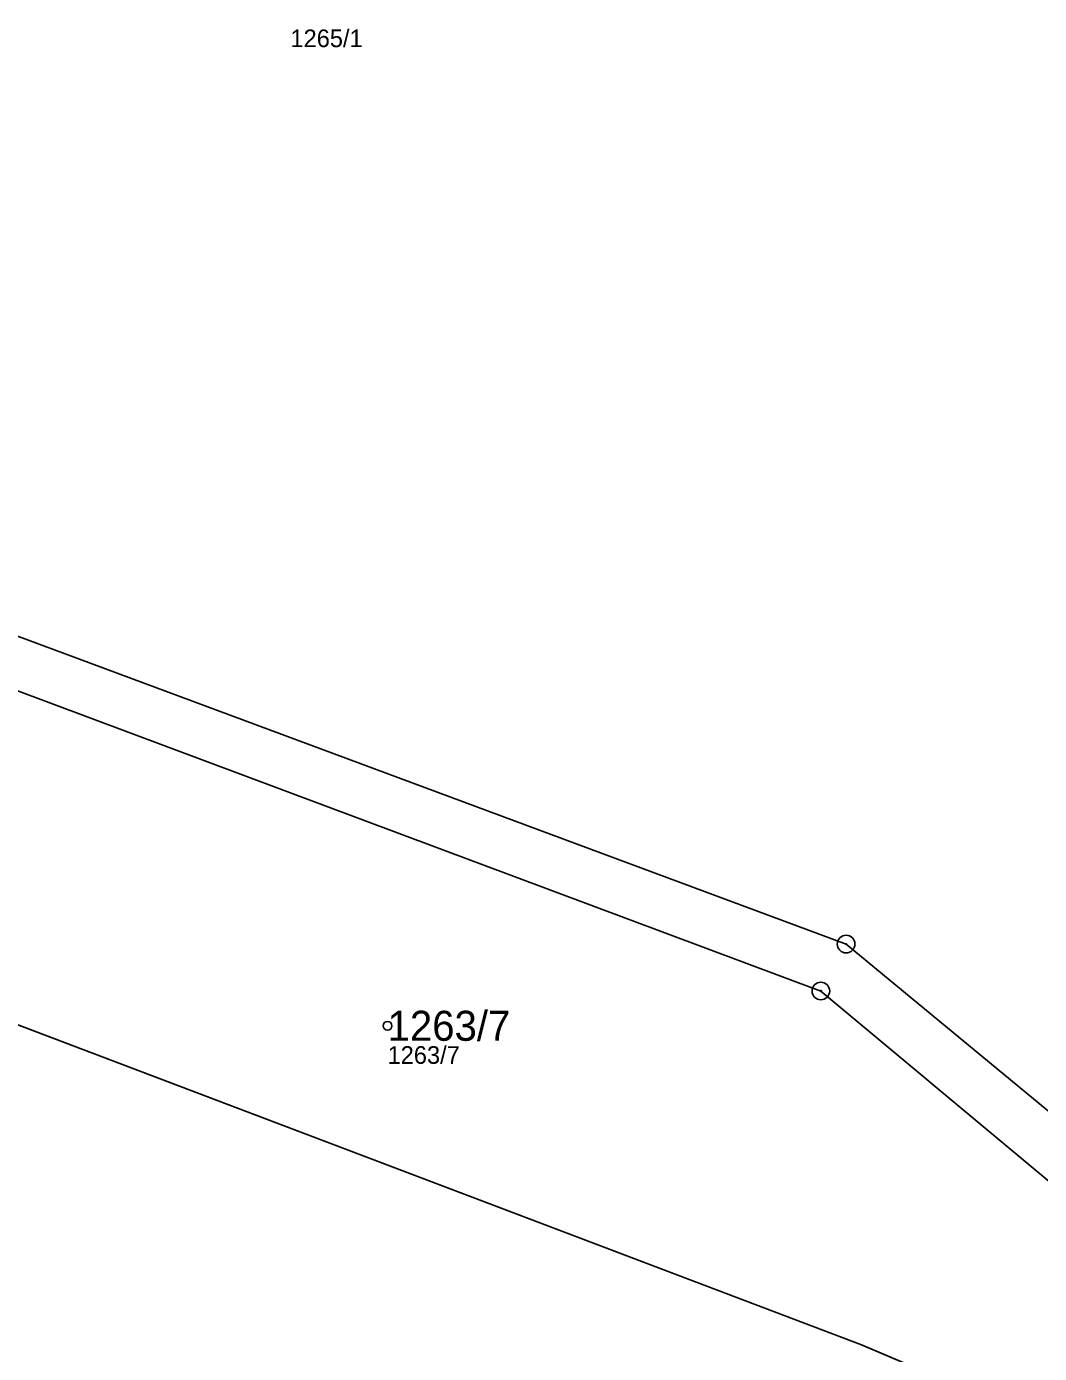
# Model space of a CAD drawing. Extents: x -658203 to -653176, y -1156738 to -1151709.
# Drawn here: x -654042.6 to -653985.2, y -1153594.6 to -1153519.4 of the extents above; entities that cross this region are included whole.
import ezdxf

# ---------------------------------------------------------------- set-up
doc = ezdxf.new("R2010")
doc.units = 0
for name, color, linetype in [('Vrstva 1', 7, 'Continuous'), ('Vrstva 2', 7, 'Continuous'), ('Vrstva 50', 7, 'Continuous'), ('Vrstva 51', 7, 'Continuous'), ('Vrstva 8', 7, 'Continuous')]:
    doc.layers.add(name, color=color, linetype=linetype)

msp = doc.modelspace()

# ---------------------------------------------------------------- linework, layer by layer
at = {"layer": 'Vrstva 1'}
for p, q in [((-653995.29, -1153594.14), (-654058.19, -1153570.28)), ((-653988.17, -1153597.16), (-653995.29, -1153594.14))]:
    msp.add_line(p, q, dxfattribs=at)
for points in [[(-653970.19, -1153592.89), (-653996.17, -1153571.43), (-654155.6, -1153512.14)], [(-653969.94, -1153598.77), (-653972.65, -1153594.91), (-653997.6, -1153574.09), (-654060.74, -1153550.49)]]:
    msp.add_lwpolyline(points, dxfattribs=at)
at = {"layer": 'Vrstva 50'}
msp.add_circle((-654022.14, -1153576.06), 0.25, dxfattribs=at)
at = {"layer": 'Vrstva 51'}
for points in [[(-653936.32, -1153592.35), (-653935.72, -1153579.05), (-653913.06, -1153536.89), (-654108.26, -1153431.12), (-654155.6, -1153512.14), (-653996.17, -1153571.43), (-653970.19, -1153592.89), (-653961.05, -1153594.49), (-653949.9, -1153594.09)], [(-653970.19, -1153592.89), (-653996.17, -1153571.43), (-654155.6, -1153512.14), (-654157.11, -1153514.73), (-654155.99, -1153515.01), (-654146.61, -1153518.47), (-654141.96, -1153520.19), (-654126.31, -1153525.96), (-654123.49, -1153527), (-654120.66, -1153528.04), (-654117.84, -1153529.08), (-654115.02, -1153530.12), (-654112.41, -1153531.08), (-654110.11, -1153531.93), (-654103.62, -1153534.32), (-654094.12, -1153537.82), (-654064.02, -1153549.24), (-654060.74, -1153550.49), (-653997.6, -1153574.09), (-653972.65, -1153594.91), (-653969.94, -1153598.77), (-653966.56, -1153598.57)], [(-653986.03, -1153599.7), (-653969.94, -1153598.77), (-653972.65, -1153594.91), (-653997.6, -1153574.09), (-654060.74, -1153550.49), (-654065.84, -1153560.91), (-654067.58, -1153564.46), (-654067.11, -1153566.46), (-654064.22, -1153567.83), (-654064.29, -1153567.98), (-654058.19, -1153570.28), (-653995.29, -1153594.14), (-653988.17, -1153597.16)], [(-653996.14, -1153597.48), (-653988.17, -1153597.16), (-653995.29, -1153594.14), (-654058.19, -1153570.28), (-654073.2, -1153587.77), (-654032.38, -1153617.81)]]:
    msp.add_lwpolyline(points, close=True, dxfattribs=at)
at = {"layer": 'Vrstva 8'}
for centre, radius in [((-653996.17, -1153571.43), 0.5), ((-653996.17, -1153571.43), 0.0303), ((-653997.6, -1153574.09), 0.5), ((-653997.6, -1153574.09), 0.0303)]:
    msp.add_circle(centre, radius, dxfattribs=at)

# ---------------------------------------------------------------- texts
at = {"layer": 'Vrstva 2'}
msp.add_text('1263/7', height=1.7, dxfattribs=at).set_placement((-654022.14, -1153576.91))
at = {"layer": 'Vrstva 50'}
for s, p in [('1265/1', (-654027.64, -1153520.616)), ('1263/7', (-654022.14, -1153578.216))]:
    msp.add_text(s, height=1, dxfattribs=at).set_placement(p)

doc.saveas('drawing.dxf')
